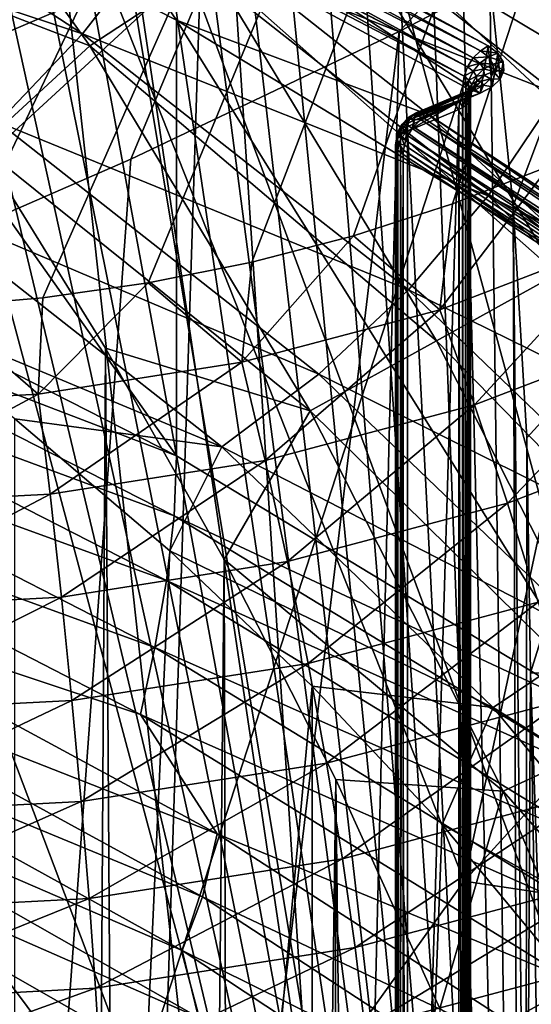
# Model space of a CAD drawing. Header units: metres. Extents: x -109 to 109, y -78 to 121.
# Tile 874 of 1056: x 16.81 to 18.33, y -27.63 to -24.69. Entities that reach past the tile are written whole.
import ezdxf

# ---------------------------------------------------------------- set-up
doc = ezdxf.new("R2010")
doc.units = ezdxf.units.M
doc.layers.add('solid_508554_SW0001', color=7, linetype='CONTINUOUS')

msp = doc.modelspace()

# ---------------------------------------------------------------- linework, layer by layer
at = {"layer": 'solid_508554_SW0001'}
for points in [[(21.195272, -15.767006, -33.620834), (5.75, -25.559151, -28.414259), (5.75, -15.767006, -33.620834)], [(21.195272, -15.767006, -33.620834), (16.246328, -25.559151, -28.414259), (5.75, -25.559151, -28.414259)], [(21.195272, -15.767006, -33.620834), (16.559967, -25.55028, -28.418976), (16.246328, -25.559151, -28.414259)], [(21.195272, -15.767006, -33.620834), (16.875416, -25.523508, -28.43321), (16.559967, -25.55028, -28.418976)], [(21.195272, -15.767006, -33.620834), (17.189466, -25.478918, -28.456921), (16.875416, -25.523508, -28.43321)], [(21.195272, -15.767006, -33.620834), (17.499182, -25.416941, -28.489874), (17.189466, -25.478918, -28.456921)], [(21.195272, -15.767006, -33.620834), (17.802366, -25.338112, -28.531788), (17.499182, -25.416941, -28.489874)], [(21.195272, -15.767006, -33.620834), (18.097937, -25.242777, -28.582478), (17.802366, -25.338112, -28.531788)], [(21.195272, -15.767006, -33.620834), (18.386297, -25.130838, -28.641996), (18.097937, -25.242777, -28.582478)], [(14.749202, -31.574373, -61), (18.302567, -31.574373, -61), (14.813344, -16.964182, -61)], [(18.302567, -31.574373, -61), (15.170912, -17.363575, -61), (14.813344, -16.964182, -61)], [(18.302567, -31.574373, -61), (15.514908, -17.78635, -61), (15.170912, -17.363575, -61)], [(18.302567, -31.574373, -61), (15.844581, -18.232546, -61), (15.514908, -17.78635, -61)], [(18.302567, -31.574373, -61), (16.159182, -18.702185, -61), (15.844581, -18.232546, -61)], [(18.302567, -31.574373, -61), (16.457775, -19.195223, -61), (16.159182, -18.702185, -61)], [(18.302567, -31.574373, -61), (16.73922, -19.711386, -61), (16.457775, -19.195223, -61)], [(18.302567, -31.574373, -61), (17.002136, -20.250053, -61), (16.73922, -19.711386, -61)], [(18.302567, -31.574373, -61), (17.245073, -20.810415, -61), (17.002136, -20.250053, -61)], [(18.302567, -31.574373, -61), (17.466576, -21.391516, -61), (17.245073, -20.810415, -61)], [(18.302567, -31.574373, -61), (17.665234, -21.992289, -61), (17.466576, -21.391516, -61)], [(18.302567, -31.574373, -61), (17.839844, -22.611622, -61), (17.665234, -21.992289, -61)], [(18.302567, -31.574373, -61), (17.989431, -23.248308, -61), (17.839844, -22.611622, -61)], [(18.551504, -22.714123, -1.026166), (17.379122, -23.520947, -2.423625), (18.132528, -35.025974, 6.401438)], [(18.551504, -22.714123, -1.026166), (18.132528, -35.025974, 6.401438), (19.132441, -34.18919, 7.850794)], [(15.361526, -23.12993, 36.47068), (16.176208, -29.305265, 42.174683), (17.972782, -30.030581, 40.9184)], [(16.220146, -23.474487, 35.87389), (15.361526, -23.12993, 36.47068), (17.972782, -30.030581, 40.9184)], [(18.302567, -31.574373, -61), (18.113123, -23.901052, -61), (17.989431, -23.248308, -61)], [(18.969759, -23.390863, -14.314164), (16.897495, -24.138918, -15.609831), (18.133165, -27.263664, -21.022051)], [(18.969759, -23.390863, -14.314164), (18.133165, -27.263664, -21.022051), (19.085489, -26.21608, -19.207582)], [(17.047892, -23.837442, 35.245232), (16.220146, -23.474487, 35.87389), (17.972782, -30.030581, 40.9184)], [(17.379122, -23.520947, -2.423625), (16.066811, -24.271976, -3.724446), (16.986622, -35.814579, 5.03554)], [(17.379122, -23.520947, -2.423625), (16.986622, -35.814579, 5.03554), (18.132528, -35.025974, 6.401438)], [(17.939276, -24.729208, -6.595201), (17.410236, -24.45602, -7.445718), (18.904999, -23.698681, -6.133966)], [(18.707024, -24.331333, -5.906061), (17.939276, -24.729208, -6.595201), (18.904999, -23.698681, -6.133966)], [(17.015638, -24.771803, -75.46801), (16.297213, -24.495714, -75.5), (16.277363, -23.737076, -75.46801)], [(17.015638, -24.771803, -75.46801), (16.277363, -23.737076, -75.46801), (17.376205, -24.534946, -75.371582)], [(17.047892, -23.837442, 35.245232), (17.972782, -30.030581, 40.9184), (19.63987, -30.829468, 39.534691)], [(17.843187, -24.218107, 34.585899), (17.047892, -23.837442, 35.245232), (19.63987, -30.829468, 39.534691)], [(17.194424, -23.828541, 33.611824), (17.090317, -23.918217, 33.543388), (18.514803, -24.695494, 32.197105)], [(17.194424, -23.828541, 33.611824), (18.514803, -24.695494, 32.197105), (18.627588, -24.610552, 32.257343)], [(16.534407, -23.901163, -15.114652), (14.707843, -24.798082, -16.751537), (16.897495, -24.138918, -15.609831)], [(18.04258, -24.09721, -74.995102), (18.333916, -23.905834, -74.723236), (19.053074, -25.096197, -74.723236)], [(18.302567, -31.574373, -61), (18.210079, -24.568443, -61), (18.113123, -23.901052, -61)], [(18.087002, -24.574907, 32.435013), (18.514803, -24.695494, 32.197105), (17.090317, -23.918217, 33.543388)], [(17.548359, -40.58149, 3.166635), (18.707024, -24.331333, -5.906061), (19.439505, -23.91717, -5.188709)], [(19.011023, -39.783382, 4.548999), (17.548359, -40.58149, 3.166635), (19.439505, -23.91717, -5.188709)], [(15.794532, -25.148493, -8.645117), (15.887201, -24.645563, -9.071395), (17.512386, -23.949028, -7.86496)], [(17.410236, -24.45602, -7.445718), (15.794532, -25.148493, -8.645117), (17.512386, -23.949028, -7.86496)], [(15.837372, -25.264112, 34.241272), (17.274578, -25.994383, 32.976406), (15.83738, -23.96508, 33.491264)], [(17.274578, -25.994383, 32.976406), (17.274574, -24.695345, 32.226406), (15.83738, -23.96508, 33.491264)], [(16.81093, -24.017006, 33.401325), (15.83738, -23.96508, 33.491264), (17.274574, -24.695345, 32.226406)], [(15.892375, -24.01857, 29.26539), (16.994146, -24.736498, 28.021902), (15.656201, -24.292091, 29.194477)], [(17.219713, -24.445761, 28.036423), (16.994146, -24.736498, 28.021902), (15.892375, -24.01857, 29.26539)], [(16.81093, -24.017006, 33.401325), (17.274574, -24.695345, 32.226406), (18.027857, -24.977638, 31.737461)], [(18.181068, -24.913359, 31.848795), (16.81093, -24.017006, 33.401325), (18.027857, -24.977638, 31.737461)], [(18.181068, -24.913359, 31.848795), (18.205173, -24.772152, 32.093372), (16.81093, -24.017006, 33.401325)], [(16.950228, -24.112995, 33.24485), (16.81093, -24.017006, 33.401325), (18.205173, -24.772152, 32.093372)], [(17.652105, -24.032413, 33.410545), (17.784168, -24.015579, 33.546978), (19.165596, -24.800383, 32.187656)], [(17.784168, -24.015579, 33.546978), (17.906483, -24.032631, 33.692188), (19.297411, -24.822832, 32.323517)], [(19.165596, -24.800383, 32.187656), (17.784168, -24.015579, 33.546978), (19.297411, -24.822832, 32.323517)], [(19.023275, -24.811388, 32.061317), (18.584085, -24.677486, 32.257339), (17.652105, -24.032413, 33.410545)], [(19.023275, -24.811388, 32.061317), (17.652105, -24.032413, 33.410545), (19.165596, -24.800383, 32.187656)], [(17.906483, -24.032631, 33.692188), (18.014605, -24.082952, 33.840897), (19.413933, -24.877926, 32.463966)], [(19.297411, -24.822832, 32.323517), (17.906483, -24.032631, 33.692188), (19.413933, -24.877926, 32.463966)], [(18.014605, -24.082952, 33.840897), (18.104607, -24.164713, 33.987705), (19.510925, -24.963657, 32.603893)], [(19.413933, -24.877926, 32.463966), (18.014605, -24.082952, 33.840897), (19.510925, -24.963657, 32.603893)], [(17.721016, -24.308443, -75.212791), (18.04258, -24.09721, -74.995102), (18.748142, -25.265125, -74.995102)], [(18.748142, -25.265125, -74.995102), (18.04258, -24.09721, -74.995102), (19.053074, -25.096197, -74.723236)], [(16.897495, -24.138918, -15.609831), (14.707843, -24.798082, -16.751537), (17.357225, -28.344933, -22.894863)], [(16.740431, -24.139069, 33.389908), (16.904512, -24.191235, 33.237907), (18.132557, -24.862801, 32.074741)], [(18.128841, -24.891056, 32.087425), (16.740431, -24.139069, 33.389908), (18.132557, -24.862801, 32.074741)], [(16.740431, -29.162016, 36.289906), (16.740431, -24.139069, 33.389908), (18.128841, -24.891056, 32.087425)], [(16.897495, -24.138918, -15.609831), (17.357225, -28.344933, -22.894863), (18.133165, -27.263664, -21.022051)], [(16.914618, -24.162073, 33.23259), (16.93037, -24.135111, 33.234982), (18.160288, -24.807703, 32.07003)], [(16.93037, -24.135111, 33.234982), (16.950228, -24.112995, 33.24485), (18.181587, -24.786373, 32.078533)], [(18.160288, -24.807703, 32.07003), (16.93037, -24.135111, 33.234982), (18.181587, -24.786373, 32.078533)], [(18.181587, -24.786373, 32.078533), (16.950228, -24.112995, 33.24485), (18.205173, -24.772152, 32.093372)], [(17.413408, -24.133446, 28.012714), (18.409836, -24.915483, 26.658184), (17.219713, -24.445761, 28.036423)], [(18.576471, -24.595446, 26.584503), (18.409836, -24.915483, 26.658184), (17.413408, -24.133446, 28.012714)], [(16.904512, -24.191235, 33.237907), (16.914618, -24.162073, 33.23259), (18.143393, -24.83404, 32.068726)], [(18.143393, -24.83404, 32.068726), (16.914618, -24.162073, 33.23259), (18.160288, -24.807703, 32.07003)], [(18.104607, -24.164713, 33.987705), (18.173218, -24.274942, 34.127277), (19.584866, -25.076914, 32.73822)], [(19.510925, -24.963657, 32.603893), (18.104607, -24.164713, 33.987705), (19.584866, -25.076914, 32.73822)], [(18.132557, -24.862801, 32.074741), (16.904512, -24.191235, 33.237907), (18.143393, -24.83404, 32.068726)], [(18.604519, -24.615755, 33.897156), (17.843187, -24.218107, 34.585899), (19.63987, -30.829468, 39.534691)], [(16.066811, -24.271976, -3.724446), (15.703951, -36.548645, 3.764097), (16.986622, -35.814579, 5.03554)], [(18.173218, -24.274942, 34.127277), (18.604519, -24.615755, 33.897156), (19.330435, -25.029629, 33.180305)], [(19.584866, -25.076914, 32.73822), (18.173218, -24.274942, 34.127277), (19.330435, -25.029629, 33.180305)], [(16.994146, -24.736498, 28.021902), (16.7416, -24.999352, 27.969469), (15.656201, -24.292091, 29.194477)], [(17.376205, -24.534946, -75.371582), (17.721016, -24.308443, -75.212791), (18.411572, -25.451584, -75.212791)], [(18.411572, -25.451584, -75.212791), (17.721016, -24.308443, -75.212791), (18.748142, -25.265125, -74.995102)], [(17.548359, -40.58149, 3.166635), (17.939276, -24.729208, -6.595201), (18.707024, -24.331333, -5.906061)], [(16.303837, -25.473125, -7.883704), (15.794532, -25.148493, -8.645117), (17.410236, -24.45602, -7.445718)], [(17.137711, -25.110044, -7.254829), (16.303837, -25.473125, -7.883704), (17.410236, -24.45602, -7.445718)], [(17.219713, -24.445761, 28.036423), (18.205057, -25.219099, 26.696959), (16.994146, -24.736498, 28.021902)], [(17.939276, -24.729208, -6.595201), (17.137711, -25.110044, -7.254829), (17.410236, -24.45602, -7.445718)], [(18.409836, -24.915483, 26.658184), (18.205057, -25.219099, 26.696959), (17.219713, -24.445761, 28.036423)], [(18.568762, -24.478804, -60.972912), (18.210079, -24.568443, -61), (18.279388, -25.248926, -61)], [(18.568762, -24.478804, -60.972912), (18.279388, -25.248926, -61), (18.669058, -25.55961, -60.972912)], [(17.015638, -24.771803, -75.46801), (16.689121, -25.07082, -75.5), (16.297213, -24.495714, -75.5)], [(17.015638, -24.771803, -75.46801), (17.376205, -24.534946, -75.371582), (18.050673, -25.65152, -75.371582)], [(18.050673, -25.65152, -75.371582), (17.376205, -24.534946, -75.371582), (18.411572, -25.451584, -75.212791)], [(18.087002, -24.574907, 32.435013), (18.777748, -24.988598, 31.718481), (18.514803, -24.695494, 32.197105)], [(18.584085, -24.677486, 32.257339), (18.777748, -24.988598, 31.718481), (18.087002, -24.574907, 32.435013)], [(18.302567, -31.574373, -61), (18.279388, -25.248926, -61), (18.210079, -24.568443, -61)], [(18.577608, -26.785088, 31.606867), (18.577585, -25.486036, 30.856888), (17.274574, -24.695345, 32.226406)], [(18.027857, -24.977638, 31.737461), (17.274574, -24.695345, 32.226406), (18.577585, -25.486036, 30.856888)], [(17.274578, -25.994383, 32.976406), (18.577608, -26.785088, 31.606867), (17.274574, -24.695345, 32.226406)], [(15.952143, -41.312824, 1.899931), (17.137711, -25.110044, -7.254829), (17.939276, -24.729208, -6.595201)], [(17.548359, -40.58149, 3.166635), (15.952143, -41.312824, 1.899931), (17.939276, -24.729208, -6.595201)], [(16.994146, -24.736498, 28.021902), (17.966581, -25.499708, 26.699986), (16.7416, -24.999352, 27.969469)], [(18.205057, -25.219099, 26.696959), (17.966581, -25.499708, 26.699986), (16.994146, -24.736498, 28.021902)], [(17.673277, -25.860594, -75.46801), (16.689121, -25.07082, -75.5), (17.015638, -24.771803, -75.46801)], [(17.673277, -25.860594, -75.46801), (17.015638, -24.771803, -75.46801), (18.050673, -25.65152, -75.371582)], [(18.205513, -24.804991, 32.046284), (18.160288, -24.807703, 32.07003), (18.181587, -24.786373, 32.078533)], [(18.181068, -24.913359, 31.848795), (18.216427, -24.894051, 31.882238), (18.205173, -24.772152, 32.093372)], [(18.181587, -24.786373, 32.078533), (18.205173, -24.772152, 32.093372), (18.233477, -24.794178, 32.055225)], [(18.205513, -24.804991, 32.046284), (18.181587, -24.786373, 32.078533), (18.233477, -24.794178, 32.055225)], [(18.216427, -24.894051, 31.882238), (18.233477, -24.794178, 32.055225), (18.205173, -24.772152, 32.093372)], [(14.707843, -24.798082, -16.751537), (12.416012, -25.363779, -17.731354), (17.357225, -28.344933, -22.894863)], [(18.180267, -24.82325, 32.043106), (18.143393, -24.83404, 32.068726), (18.160288, -24.807703, 32.07003)], [(18.180267, -24.82325, 32.043106), (18.160288, -24.807703, 32.07003), (18.205513, -24.804991, 32.046284)], [(18.180267, -24.82325, 32.043106), (18.205513, -24.804991, 32.046284), (18.218956, -24.826077, 32.009762)], [(18.205513, -24.804991, 32.046284), (18.233477, -24.794178, 32.055225), (18.249372, -24.819117, 32.012032)], [(18.218956, -24.826077, 32.009762), (18.205513, -24.804991, 32.046284), (18.249372, -24.819117, 32.012032)], [(18.216427, -24.894051, 31.882238), (18.240545, -24.870821, 31.922474), (18.233477, -24.794178, 32.055225)], [(18.240545, -24.870821, 31.922474), (18.249372, -24.819117, 32.012032), (18.233477, -24.794178, 32.055225)], [(18.160238, -24.847149, 32.046021), (18.132557, -24.862801, 32.074741), (18.143393, -24.83404, 32.068726)], [(18.160238, -24.847149, 32.046021), (18.143393, -24.83404, 32.068726), (18.180267, -24.82325, 32.043106)], [(18.160238, -24.847149, 32.046021), (18.180267, -24.82325, 32.043106), (18.191492, -24.840855, 32.012611)], [(18.169704, -24.861996, 32.020306), (18.160238, -24.847149, 32.046021), (18.191492, -24.840855, 32.012611)], [(18.169704, -24.861996, 32.020306), (18.191492, -24.840855, 32.012611), (18.193195, -24.859314, 31.980637)], [(18.191492, -24.840855, 32.012611), (18.180267, -24.82325, 32.043106), (18.218956, -24.826077, 32.009762)], [(18.191492, -24.840855, 32.012611), (18.218956, -24.826077, 32.009762), (18.220997, -24.848185, 31.971472)], [(18.193195, -24.859314, 31.980637), (18.191492, -24.840855, 32.012611), (18.220997, -24.848185, 31.971472)], [(18.218956, -24.826077, 32.009762), (18.249372, -24.819117, 32.012032), (18.251783, -24.845261, 31.966747)], [(18.220997, -24.848185, 31.971472), (18.218956, -24.826077, 32.009762), (18.251783, -24.845261, 31.966747)], [(18.220997, -24.848185, 31.971472), (18.251783, -24.845261, 31.966747), (18.240545, -24.870821, 31.922474)], [(18.240545, -24.870821, 31.922474), (18.251783, -24.845261, 31.966747), (18.249372, -24.819117, 32.012032)], [(18.147394, -24.874348, 32.054745), (18.128841, -24.891056, 32.087425), (18.132557, -24.862801, 32.074741)], [(18.147394, -24.874348, 32.054745), (18.138031, -24.897442, 32.076363), (18.128841, -24.891056, 32.087425)], [(18.147394, -24.874348, 32.054745), (18.132557, -24.862801, 32.074741), (18.160238, -24.847149, 32.046021)], [(18.147394, -24.874348, 32.054745), (18.145102, -24.90447, 32.06419), (18.138031, -24.897442, 32.076363)], [(18.155731, -24.887423, 32.032093), (18.145102, -24.90447, 32.06419), (18.147394, -24.874348, 32.054745)], [(18.147394, -24.874348, 32.054745), (18.160238, -24.847149, 32.046021), (18.169704, -24.861996, 32.020306)], [(18.155731, -24.887423, 32.032093), (18.147394, -24.874348, 32.054745), (18.169704, -24.861996, 32.020306)], [(18.155731, -24.887423, 32.032093), (18.169704, -24.861996, 32.020306), (18.171141, -24.877562, 31.993345)], [(18.171141, -24.877562, 31.993345), (18.169704, -24.861996, 32.020306), (18.193195, -24.859314, 31.980637)], [(18.171141, -24.877562, 31.993345), (18.193195, -24.859314, 31.980637), (18.185259, -24.877363, 31.949377)], [(18.185259, -24.877363, 31.949377), (18.193195, -24.859314, 31.980637), (18.211493, -24.869799, 31.934032)], [(18.185259, -24.877363, 31.949377), (18.211493, -24.869799, 31.934032), (18.191095, -24.889441, 31.900013)], [(18.191095, -24.889441, 31.900013), (18.211493, -24.869799, 31.934032), (18.216427, -24.894051, 31.882238)], [(18.193195, -24.859314, 31.980637), (18.220997, -24.848185, 31.971472), (18.211493, -24.869799, 31.934032)], [(18.211493, -24.869799, 31.934032), (18.220997, -24.848185, 31.971472), (18.240545, -24.870821, 31.922474)], [(18.211493, -24.869799, 31.934032), (18.240545, -24.870821, 31.922474), (18.216427, -24.894051, 31.882238)], [(16.740431, -29.162016, 36.289906), (18.128841, -24.891056, 32.087425), (18.128841, -29.914003, 34.987427)], [(18.128841, -29.914003, 34.987427), (18.128841, -24.891056, 32.087425), (18.138031, -24.897442, 32.076363)], [(18.138031, -29.920389, 34.976364), (18.128841, -29.914003, 34.987427), (18.138031, -24.897442, 32.076363)], [(18.138031, -29.920389, 34.976364), (18.138031, -24.897442, 32.076363), (18.145102, -24.90447, 32.06419)], [(18.145102, -29.927418, 34.964191), (18.138031, -29.920389, 34.976364), (18.145102, -24.90447, 32.06419)], [(18.168228, -24.893763, 31.920971), (18.161205, -24.905762, 31.871744), (18.143269, -24.907393, 31.897366)], [(18.150087, -24.906609, 31.943033), (18.168228, -24.893763, 31.920971), (18.143269, -24.907393, 31.897366)], [(18.155731, -24.887423, 32.032093), (18.149881, -24.911966, 32.051208), (18.145102, -24.90447, 32.06419)], [(18.149879, -29.934914, 34.95121), (18.145102, -24.90447, 32.06419), (18.149881, -24.911966, 32.051208)], [(18.149879, -29.934914, 34.95121), (18.145102, -29.927418, 34.964191), (18.145102, -24.90447, 32.06419)], [(18.155731, -24.887423, 32.032093), (18.152248, -24.919743, 32.037739), (18.149881, -24.911966, 32.051208)], [(18.150087, -24.906609, 31.943033), (18.16445, -24.89278, 31.966986), (18.168228, -24.893763, 31.920971)], [(18.151102, -24.914537, 31.985132), (18.16445, -24.89278, 31.966986), (18.150087, -24.906609, 31.943033)], [(18.151102, -24.914537, 31.985132), (18.156996, -24.901133, 32.00835), (18.16445, -24.89278, 31.966986)], [(18.151102, -24.914537, 31.985132), (18.152147, -24.92761, 32.024113), (18.156996, -24.901133, 32.00835)], [(18.156996, -24.901133, 32.00835), (18.152147, -24.92761, 32.024113), (18.152248, -24.919743, 32.037739)], [(18.156996, -24.901133, 32.00835), (18.152248, -24.919743, 32.037739), (18.155731, -24.887423, 32.032093)], [(18.156996, -24.901133, 32.00835), (18.155731, -24.887423, 32.032093), (18.171141, -24.877562, 31.993345)], [(18.156996, -24.901133, 32.00835), (18.171141, -24.877562, 31.993345), (18.16445, -24.89278, 31.966986)], [(18.191095, -24.889441, 31.900013), (18.181068, -24.913359, 31.848795), (18.161205, -24.905762, 31.871744)], [(18.168228, -24.893763, 31.920971), (18.191095, -24.889441, 31.900013), (18.161205, -24.905762, 31.871744)], [(18.16445, -24.89278, 31.966986), (18.185259, -24.877363, 31.949377), (18.168228, -24.893763, 31.920971)], [(18.16445, -24.89278, 31.966986), (18.171141, -24.877562, 31.993345), (18.185259, -24.877363, 31.949377)], [(18.168228, -24.893763, 31.920971), (18.185259, -24.877363, 31.949377), (18.191095, -24.889441, 31.900013)], [(18.191095, -24.889441, 31.900013), (18.216427, -24.894051, 31.882238), (18.181068, -24.913359, 31.848795)], [(17.970253, -24.991489, 31.824728), (18.119917, -24.93684, 31.946503), (18.129042, -24.9181, 31.923128)], [(17.975376, -24.982965, 31.812757), (17.970253, -24.991489, 31.824728), (18.129042, -24.9181, 31.923128)], [(17.98633, -24.973392, 31.792156), (17.975376, -24.982965, 31.812757), (18.129042, -24.9181, 31.923128)], [(17.98633, -24.973392, 31.792156), (18.129042, -24.9181, 31.923128), (18.143269, -24.907393, 31.897366)], [(17.989624, -24.971842, 31.786728), (17.98633, -24.973392, 31.792156), (18.143269, -24.907393, 31.897366)], [(18.007927, -24.97003, 31.760494), (17.989624, -24.971842, 31.786728), (18.143269, -24.907393, 31.897366)], [(18.007927, -24.97003, 31.760494), (18.143269, -24.907393, 31.897366), (18.161205, -24.905762, 31.871744)], [(18.013693, -24.971327, 31.753309), (18.007927, -24.97003, 31.760494), (18.161205, -24.905762, 31.871744)], [(18.013693, -24.971327, 31.753309), (18.161205, -24.905762, 31.871744), (18.181068, -24.913359, 31.848795)], [(18.013693, -24.971327, 31.753309), (18.181068, -24.913359, 31.848795), (18.027857, -24.977638, 31.737461)], [(18.138453, -24.926718, 31.964035), (18.129042, -24.9181, 31.923128), (18.119917, -24.93684, 31.946503)], [(18.138453, -24.926718, 31.964035), (18.119917, -24.93684, 31.946503), (18.12801, -24.956144, 31.974689)], [(18.138453, -24.926718, 31.964035), (18.12801, -24.956144, 31.974689), (18.13736, -24.949818, 31.985649)], [(18.150087, -24.906609, 31.943033), (18.143269, -24.907393, 31.897366), (18.129042, -24.9181, 31.923128)], [(18.138453, -24.926718, 31.964035), (18.150087, -24.906609, 31.943033), (18.129042, -24.9181, 31.923128)], [(18.138453, -24.926718, 31.964035), (18.13736, -24.949818, 31.985649), (18.144609, -24.942835, 31.997742)], [(18.138453, -24.926718, 31.964035), (18.151102, -24.914537, 31.985132), (18.150087, -24.906609, 31.943033)], [(18.138453, -24.926718, 31.964035), (18.144609, -24.942835, 31.997742), (18.151102, -24.914537, 31.985132)], [(18.151102, -24.914537, 31.985132), (18.144609, -24.942835, 31.997742), (18.14958, -24.935371, 32.01067)], [(18.151102, -24.914537, 31.985132), (18.14958, -24.935371, 32.01067), (18.152147, -24.92761, 32.024113)], [(18.152147, -29.950558, 34.924114), (18.152147, -24.92761, 32.024113), (18.14958, -24.935371, 32.01067)], [(18.152248, -29.94269, 34.93774), (18.149879, -29.934914, 34.95121), (18.149881, -24.911966, 32.051208)], [(18.152248, -29.94269, 34.93774), (18.149881, -24.911966, 32.051208), (18.152248, -24.919743, 32.037739)], [(18.152248, -29.94269, 34.93774), (18.152248, -24.919743, 32.037739), (18.152147, -24.92761, 32.024113)], [(18.152147, -29.950558, 34.924114), (18.152248, -29.94269, 34.93774), (18.152147, -24.92761, 32.024113)], [(18.409836, -24.915483, 26.658184), (19.266151, -25.737968, 25.233599), (18.205057, -25.219099, 26.696959)], [(18.119917, -24.93684, 31.946503), (17.963579, -25.025938, 31.853802), (18.116789, -24.96166, 31.965137)], [(17.964334, -25.013145, 31.845375), (17.963579, -25.025938, 31.853802), (18.119917, -24.93684, 31.946503)], [(17.963579, -30.048887, 34.753803), (18.116789, -24.96166, 31.965137), (17.963579, -25.025938, 31.853802)], [(17.963579, -30.048887, 34.753803), (18.116789, -29.984608, 34.865139), (18.116789, -24.96166, 31.965137)], [(17.966568, -25.001621, 31.835649), (17.964334, -25.013145, 31.845375), (18.119917, -24.93684, 31.946503)], [(17.970253, -24.991489, 31.824728), (17.966568, -25.001621, 31.835649), (18.119917, -24.93684, 31.946503)], [(18.12801, -24.956144, 31.974689), (18.119917, -24.93684, 31.946503), (18.116789, -24.96166, 31.965137)], [(18.12801, -29.979092, 34.874691), (18.12801, -24.956144, 31.974689), (18.116789, -24.96166, 31.965137)], [(18.12801, -29.979092, 34.874691), (18.116789, -24.96166, 31.965137), (18.116789, -29.984608, 34.865139)], [(18.13736, -29.972765, 34.885647), (18.13736, -24.949818, 31.985649), (18.12801, -24.956144, 31.974689)], [(18.12801, -29.979092, 34.874691), (18.13736, -29.972765, 34.885647), (18.12801, -24.956144, 31.974689)], [(18.144609, -29.965784, 34.897739), (18.144609, -24.942835, 31.997742), (18.13736, -24.949818, 31.985649)], [(18.13736, -29.972765, 34.885647), (18.144609, -29.965784, 34.897739), (18.13736, -24.949818, 31.985649)], [(18.14958, -29.958319, 34.910667), (18.14958, -24.935371, 32.01067), (18.144609, -24.942835, 31.997742)], [(18.144609, -29.965784, 34.897739), (18.14958, -29.958319, 34.910667), (18.144609, -24.942835, 31.997742)], [(18.14958, -29.958319, 34.910667), (18.152147, -29.950558, 34.924114), (18.14958, -24.935371, 32.01067)], [(17.968121, -24.985104, 31.800453), (17.964016, -24.989523, 31.76898), (17.946098, -25.007032, 31.780945)], [(17.954531, -25.000322, 31.810646), (17.968121, -24.985104, 31.800453), (17.946098, -25.007032, 31.780945)], [(17.961193, -25.005121, 31.742067), (17.946098, -25.007032, 31.780945), (17.964016, -24.989523, 31.76898)], [(17.954531, -25.000322, 31.810646), (17.970253, -24.991489, 31.824728), (17.968121, -24.985104, 31.800453)], [(17.954531, -25.000322, 31.810646), (17.966568, -25.001621, 31.835649), (17.970253, -24.991489, 31.824728)], [(17.984232, -24.992897, 31.732626), (17.961193, -25.005121, 31.742067), (17.964016, -24.989523, 31.76898)], [(17.978092, -25.018932, 31.713497), (17.961193, -25.005121, 31.742067), (17.984232, -24.992897, 31.732626)], [(17.964016, -24.989523, 31.76898), (17.98633, -24.973392, 31.792156), (17.989624, -24.971842, 31.786728)], [(17.964016, -24.989523, 31.76898), (17.989624, -24.971842, 31.786728), (17.987087, -24.977304, 31.759537)], [(17.968121, -24.985104, 31.800453), (17.98633, -24.973392, 31.792156), (17.964016, -24.989523, 31.76898)], [(17.984232, -24.992897, 31.732626), (17.964016, -24.989523, 31.76898), (17.987087, -24.977304, 31.759537)], [(17.968121, -24.985104, 31.800453), (17.975376, -24.982965, 31.812757), (17.98633, -24.973392, 31.792156)], [(17.968121, -24.985104, 31.800453), (17.970253, -24.991489, 31.824728), (17.975376, -24.982965, 31.812757)], [(17.982132, -25.013645, 31.714321), (17.978092, -25.018932, 31.713497), (17.984232, -24.992897, 31.732626)], [(18.004028, -24.991823, 31.722748), (17.982132, -25.013645, 31.714321), (17.984232, -24.992897, 31.732626)], [(19.196732, -25.797161, 30.344801), (17.982132, -25.013645, 31.714321), (18.004028, -24.991823, 31.722748)], [(18.010805, -24.986883, 31.726427), (17.984232, -24.992897, 31.732626), (17.987087, -24.977304, 31.759537)], [(18.004028, -24.991823, 31.722748), (17.984232, -24.992897, 31.732626), (18.010805, -24.986883, 31.726427)], [(17.987087, -24.977304, 31.759537), (17.989624, -24.971842, 31.786728), (18.007927, -24.97003, 31.760494)], [(17.987087, -24.977304, 31.759537), (18.007927, -24.97003, 31.760494), (18.013693, -24.971327, 31.753309)], [(18.010805, -24.986883, 31.726427), (17.987087, -24.977304, 31.759537), (18.013693, -24.971327, 31.753309)], [(19.216518, -25.781614, 30.351749), (18.004028, -24.991823, 31.722748), (18.010805, -24.986883, 31.726427)], [(19.216518, -25.781614, 30.351749), (19.196732, -25.797161, 30.344801), (18.004028, -24.991823, 31.722748)], [(18.010805, -24.986883, 31.726427), (18.013693, -24.971327, 31.753309), (18.027857, -24.977638, 31.737461)], [(19.216518, -25.781614, 30.351749), (18.010805, -24.986883, 31.726427), (18.027857, -24.977638, 31.737461)], [(19.237751, -25.771263, 30.362864), (18.027857, -24.977638, 31.737461), (18.577585, -25.486036, 30.856888)], [(19.216518, -25.781614, 30.351749), (18.027857, -24.977638, 31.737461), (19.237751, -25.771263, 30.362864)], [(16.7416, -24.999352, 27.969469), (17.699585, -25.751219, 26.667196), (16.467554, -25.228615, 27.88026)], [(17.966581, -25.499708, 26.699986), (17.699585, -25.751219, 26.667196), (16.7416, -24.999352, 27.969469)], [(17.946003, -25.01825, 31.82188), (17.930862, -25.052078, 31.808529), (17.943098, -25.037708, 31.833416)], [(17.946003, -25.01825, 31.82188), (17.934748, -25.028448, 31.794483), (17.930862, -25.052078, 31.808529)], [(17.9433, -25.022623, 31.754025), (17.931967, -25.044022, 31.767553), (17.934748, -25.028448, 31.794483)], [(17.94644, -25.045542, 31.732494), (17.931967, -25.044022, 31.767553), (17.9433, -25.022623, 31.754025)], [(17.954531, -25.000322, 31.810646), (17.946098, -25.007032, 31.780945), (17.934748, -25.028448, 31.794483)], [(17.946003, -25.01825, 31.82188), (17.954531, -25.000322, 31.810646), (17.934748, -25.028448, 31.794483)], [(17.9433, -25.022623, 31.754025), (17.934748, -25.028448, 31.794483), (17.946098, -25.007032, 31.780945)], [(17.964334, -25.013145, 31.845375), (17.943098, -25.037708, 31.833416), (17.963579, -25.025938, 31.853802)], [(17.946003, -25.01825, 31.82188), (17.943098, -25.037708, 31.833416), (17.964334, -25.013145, 31.845375)], [(17.961193, -25.005121, 31.742067), (17.9433, -25.022623, 31.754025), (17.946098, -25.007032, 31.780945)], [(17.959984, -25.03034, 31.722315), (17.9433, -25.022623, 31.754025), (17.961193, -25.005121, 31.742067)], [(17.94644, -25.045542, 31.732494), (17.9433, -25.022623, 31.754025), (17.959984, -25.03034, 31.722315)], [(17.946003, -25.01825, 31.82188), (17.966568, -25.001621, 31.835649), (17.954531, -25.000322, 31.810646)], [(17.946003, -25.01825, 31.82188), (17.964334, -25.013145, 31.845375), (17.966568, -25.001621, 31.835649)], [(17.959984, -25.03034, 31.722315), (17.961193, -25.005121, 31.742067), (17.978092, -25.018932, 31.713497)], [(17.959984, -25.03034, 31.722315), (17.978092, -25.018932, 31.713497), (17.965084, -25.040346, 31.713377)], [(19.179741, -25.816845, 30.342491), (17.965084, -25.040346, 31.713377), (17.978092, -25.018932, 31.713497)], [(19.179741, -25.816845, 30.342491), (17.978092, -25.018932, 31.713497), (17.982132, -25.013645, 31.714321)], [(19.196732, -25.797161, 30.344801), (19.179741, -25.816845, 30.342491), (17.982132, -25.013645, 31.714321)], [(17.934748, -25.028448, 31.794483), (17.928087, -25.067633, 31.781586), (17.930862, -25.052078, 31.808529)], [(17.931967, -25.044022, 31.767553), (17.928087, -25.067633, 31.781586), (17.934748, -25.028448, 31.794483)], [(17.931967, -25.044022, 31.767553), (17.935047, -25.082857, 31.755217), (17.928087, -25.067633, 31.781586)], [(17.930862, -30.075026, 34.70853), (17.930862, -25.052078, 31.808529), (17.928087, -25.067633, 31.781586)], [(17.943098, -30.060656, 34.733418), (17.943098, -25.037708, 31.833416), (17.930862, -25.052078, 31.808529)], [(17.930862, -30.075026, 34.70853), (17.943098, -30.060656, 34.733418), (17.930862, -25.052078, 31.808529)], [(17.937943, -25.063437, 31.743706), (17.935047, -25.082857, 31.755217), (17.931967, -25.044022, 31.767553)], [(17.937943, -25.063437, 31.743706), (17.931967, -25.044022, 31.767553), (17.94644, -25.045542, 31.732494)], [(17.937943, -25.063437, 31.743706), (17.94644, -25.045542, 31.732494), (17.954552, -25.068624, 31.719585)], [(17.943098, -25.037708, 31.833416), (17.963579, -30.048887, 34.753803), (17.963579, -25.025938, 31.853802)], [(17.943098, -30.060656, 34.733418), (17.963579, -30.048887, 34.753803), (17.943098, -25.037708, 31.833416)], [(17.94644, -25.045542, 31.732494), (17.959984, -25.03034, 31.722315), (17.958958, -25.054468, 31.715647)], [(17.94644, -25.045542, 31.732494), (17.958958, -25.054468, 31.715647), (17.954552, -25.068624, 31.719585)], [(17.959984, -25.03034, 31.722315), (17.965084, -25.040346, 31.713377), (17.958958, -25.054468, 31.715647)], [(19.166704, -25.839325, 30.344976), (17.958958, -25.054468, 31.715647), (17.965084, -25.040346, 31.713377)], [(19.179741, -25.816845, 30.342491), (19.166704, -25.839325, 30.344976), (17.965084, -25.040346, 31.713377)], [(16.689121, -25.07082, -75.5), (16.928085, -47.618397, -75.5), (16.643063, -47.821289, -75.5)], [(16.689121, -25.07082, -75.5), (17.062792, -25.673544, -75.5), (16.928085, -47.618397, -75.5)], [(17.673277, -25.860594, -75.46801), (17.062792, -25.673544, -75.5), (16.689121, -25.07082, -75.5)], [(17.928087, -30.09058, 34.681587), (17.928087, -25.067633, 31.781586), (17.935047, -25.082857, 31.755217)], [(17.928087, -30.09058, 34.681587), (17.930862, -30.075026, 34.70853), (17.928087, -25.067633, 31.781586)], [(17.937943, -25.063437, 31.743706), (17.950979, -25.096216, 31.732077), (17.935047, -25.082857, 31.755217)], [(17.937943, -25.063437, 31.743706), (17.951883, -25.082582, 31.725079), (17.950979, -25.096216, 31.732077)], [(17.937943, -25.063437, 31.743706), (17.954552, -25.068624, 31.719585), (17.951883, -25.082582, 31.725079)], [(19.158508, -25.863068, 30.352087), (17.951883, -25.082582, 31.725079), (17.954552, -25.068624, 31.719585)], [(19.158508, -25.863068, 30.352087), (17.954552, -25.068624, 31.719585), (17.958958, -25.054468, 31.715647)], [(19.166704, -25.839325, 30.344976), (19.158508, -25.863068, 30.352087), (17.958958, -25.054468, 31.715647)], [(15.952143, -41.312824, 1.899931), (16.303837, -25.473125, -7.883704), (17.137711, -25.110044, -7.254829)], [(17.935047, -30.105804, 34.655216), (17.928087, -30.09058, 34.681587), (17.935047, -25.082857, 31.755217)], [(17.935047, -30.105804, 34.655216), (17.935047, -25.082857, 31.755217), (17.950979, -25.096216, 31.732077)], [(17.935047, -30.105804, 34.655216), (17.950979, -25.096216, 31.732077), (17.950979, -30.119164, 34.632076)], [(17.951883, -25.082582, 31.725079), (19.155714, -25.886457, 30.36334), (17.950979, -25.096216, 31.732077)], [(17.950979, -30.119164, 34.632076), (17.950979, -25.096216, 31.732077), (19.155714, -25.886457, 30.36334)], [(19.158508, -25.863068, 30.352087), (19.155714, -25.886457, 30.36334), (17.951883, -25.082582, 31.725079)], [(18.059919, -25.559088, -28.441481), (18.097937, -25.242777, -28.582478), (18.386297, -25.130838, -28.641996)], [(18.059919, -25.559088, -28.441481), (18.386297, -25.130838, -28.641996), (18.625332, -25.342251, -28.556776)], [(16.293711, -25.502497, 27.61198), (16.467554, -25.228615, 27.88026), (17.409859, -25.968174, 26.599304)], [(17.699585, -25.751219, 26.667196), (17.409859, -25.968174, 26.599304), (16.467554, -25.228615, 27.88026)], [(18.205057, -25.219099, 26.696959), (19.051849, -26.032436, 25.288219), (17.966581, -25.499708, 26.699986)], [(19.266151, -25.737968, 25.233599), (19.051849, -26.032436, 25.288219), (18.205057, -25.219099, 26.696959)], [(18.059919, -25.559088, -28.441481), (17.802366, -25.338112, -28.531788), (18.097937, -25.242777, -28.582478)], [(18.316841, -29.108295, -61), (18.320045, -25.940769, -61), (18.279388, -25.248926, -61)], [(18.669058, -25.55961, -60.972912), (18.279388, -25.248926, -61), (18.320045, -25.940769, -61)], [(18.302567, -31.574373, -61), (18.316841, -29.108295, -61), (18.279388, -25.248926, -61)], [(15.831263, -25.443348, 34.321007), (17.274578, -25.994383, 32.976406), (15.837372, -25.264112, 34.241272)], [(17.469212, -25.715914, -28.358095), (17.499182, -25.416941, -28.489874), (17.802366, -25.338112, -28.531788)], [(17.469212, -25.715914, -28.358095), (17.802366, -25.338112, -28.531788), (18.059919, -25.559088, -28.441481)], [(18.059919, -25.559088, -28.441481), (18.625332, -25.342251, -28.556776), (18.163609, -25.84297, -28.371567)], [(18.625332, -25.342251, -28.556776), (18.761639, -25.613628, -28.493509), (18.163609, -25.84297, -28.371567)], [(12.416012, -25.363779, -17.731354), (10.037925, -25.832079, -18.542471), (17.357225, -28.344933, -22.894863)], [(17.469212, -25.715914, -28.358095), (17.189466, -25.478918, -28.456921), (17.499182, -25.416941, -28.489874)], [(17.267433, -26.173725, 33.055958), (15.831263, -25.443348, 34.321007), (15.811496, -25.635702, 34.363392)], [(17.267433, -26.173725, 33.055958), (17.274578, -25.994383, 32.976406), (15.831263, -25.443348, 34.321007)], [(18.050673, -25.65152, -75.371582), (18.411572, -25.451584, -75.212791), (19.015619, -26.640368, -75.212791)], [(16.861593, -25.811127, -28.30747), (16.875416, -25.523508, -28.43321), (17.189466, -25.478918, -28.456921)], [(16.861593, -25.811127, -28.30747), (17.189466, -25.478918, -28.456921), (17.469212, -25.715914, -28.358095)], [(16.791769, -25.884678, 26.950024), (16.293711, -25.502497, 27.61198), (17.409859, -25.968174, 26.599304)], [(17.966581, -25.499708, 26.699986), (18.802282, -26.302389, 25.3097), (17.699585, -25.751219, 26.667196)], [(19.051849, -26.032436, 25.288219), (18.802282, -26.302389, 25.3097), (17.966581, -25.499708, 26.699986)], [(16.246328, -25.843204, -28.290413), (16.559967, -25.55028, -28.418976), (16.861593, -25.811127, -28.30747)], [(16.861593, -25.811127, -28.30747), (16.559967, -25.55028, -28.418976), (16.875416, -25.523508, -28.43321)], [(17.469212, -25.715914, -28.358095), (18.059919, -25.559088, -28.441481), (17.539125, -26.00877, -28.283409)], [(18.059919, -25.559088, -28.441481), (18.163609, -25.84297, -28.371567), (17.539125, -26.00877, -28.283409)], [(18.669058, -25.55961, -60.972912), (18.320045, -25.940769, -61), (18.331123, -26.642216, -61)], [(18.669058, -25.55961, -60.972912), (18.331123, -26.642216, -61), (18.698147, -26.644341, -60.972912)], [(17.244551, -26.366234, 33.098072), (15.811496, -25.635702, 34.363392), (15.78186, -25.835054, 34.364166)], [(17.267433, -26.173725, 33.055958), (15.811496, -25.635702, 34.363392), (17.244551, -26.366234, 33.098072)], [(18.163609, -25.84297, -28.371567), (18.761639, -25.613628, -28.493509), (18.262251, -26.136175, -28.348585)], [(18.761639, -25.613628, -28.493509), (18.89131, -25.894941, -28.476852), (18.262251, -26.136175, -28.348585)], [(17.673277, -25.860594, -75.46801), (18.050673, -25.65152, -75.371582), (18.64126, -26.813835, -75.371582)], [(18.64126, -26.813835, -75.371582), (18.050673, -25.65152, -75.371582), (19.015619, -26.640368, -75.212791)], [(17.062792, -25.673544, -75.5), (17.204403, -47.396595, -75.5), (16.928085, -47.618397, -75.5)], [(17.062792, -25.673544, -75.5), (17.416969, -26.303656, -75.5), (17.204403, -47.396595, -75.5)], [(17.673277, -25.860594, -75.46801), (17.416969, -26.303656, -75.5), (17.062792, -25.673544, -75.5)], [(16.861593, -25.811127, -28.30747), (17.469212, -25.715914, -28.358095), (16.896984, -26.10939, -28.229908)], [(17.469212, -25.715914, -28.358095), (17.539125, -26.00877, -28.283409), (16.896984, -26.10939, -28.229908)], [(17.699585, -25.751219, 26.667196), (18.522865, -26.541971, 25.297571), (17.409859, -25.968174, 26.599304)], [(18.802282, -26.302389, 25.3097), (18.522865, -26.541971, 25.297571), (17.699585, -25.751219, 26.667196)], [(16.246328, -25.843204, -28.290413), (16.861593, -25.811127, -28.30747), (16.24633, -26.143307, -28.211874)], [(16.861593, -25.811127, -28.30747), (16.896984, -26.10939, -28.229908), (16.24633, -26.143307, -28.211874)], [(10.037925, -25.832079, -18.542471), (7.590104, -26.199728, -19.17926), (17.357225, -28.344933, -22.894863)], [(17.209894, -26.566097, 33.097961), (15.78186, -25.835054, 34.364166), (15.745171, -26.034592, 34.321812)], [(17.244551, -26.366234, 33.098072), (15.78186, -25.835054, 34.364166), (17.209894, -26.566097, 33.097961)], [(17.539125, -26.00877, -28.283409), (18.163609, -25.84297, -28.371567), (17.605637, -26.310514, -28.255888)], [(18.163609, -25.84297, -28.371567), (18.262251, -26.136175, -28.348585), (17.605637, -26.310514, -28.255888)], [(18.249792, -26.995234, -75.46801), (17.416969, -26.303656, -75.5), (17.673277, -25.860594, -75.46801)], [(18.249792, -26.995234, -75.46801), (17.673277, -25.860594, -75.46801), (18.64126, -26.813835, -75.371582)], [(17.254055, -26.278004, 26.268764), (16.791769, -25.884678, 26.950024), (17.409859, -25.968174, 26.599304)], [(16.791792, -36.370705, 33.004089), (16.791769, -25.884678, 26.950024), (17.254055, -26.278004, 26.268764)], [(19.155714, -30.909405, 33.26334), (17.950979, -30.119164, 34.632076), (19.155714, -25.886457, 30.36334)], [(18.262251, -26.136175, -28.348585), (18.89131, -25.894941, -28.476852), (18.35347, -26.431654, -28.373087)], [(18.316841, -29.108295, -61), (18.331123, -26.642216, -61), (18.320045, -25.940769, -61)], [(17.254055, -26.278004, 26.268764), (17.409859, -25.968174, 26.599304), (18.219662, -26.745983, 25.2521)], [(18.522865, -26.541971, 25.297571), (18.219662, -26.745983, 25.2521), (17.409859, -25.968174, 26.599304)], [(16.896984, -26.10939, -28.229908), (17.539125, -26.00877, -28.283409), (16.930655, -26.416281, -28.199652)], [(17.539125, -26.00877, -28.283409), (17.605637, -26.310514, -28.255888), (16.930655, -26.416281, -28.199652)], [(17.267433, -26.173725, 33.055958), (18.577608, -26.785088, 31.606867), (17.274578, -25.994383, 32.976406)], [(17.209894, -26.566097, 33.097961), (15.745171, -26.034592, 34.321812), (17.166475, -26.766672, 33.05381)], [(17.166475, -26.766672, 33.05381), (15.745171, -26.034592, 34.321812), (16.052139, -26.396166, 33.944309)], [(16.896984, -26.10939, -28.229908), (16.930655, -26.416281, -28.199652), (16.24633, -26.451944, -28.180687)], [(16.24633, -26.143307, -28.211874), (16.896984, -26.10939, -28.229908), (16.24633, -26.451944, -28.180687)], [(17.605637, -26.310514, -28.255888), (18.262251, -26.136175, -28.348585), (17.667143, -26.613888, -28.276192)], [(18.262251, -26.136175, -28.348585), (18.35347, -26.431654, -28.373087), (17.667143, -26.613888, -28.276192)], [(18.569334, -26.964523, 31.686255), (17.267433, -26.173725, 33.055958), (17.244551, -26.366234, 33.098072)], [(18.569334, -26.964523, 31.686255), (18.577608, -26.785088, 31.606867), (17.267433, -26.173725, 33.055958)], [(7.590104, -26.199728, -19.17926), (5.089554, -26.464174, -19.637295), (17.357225, -28.344933, -22.894863)], [(19.158987, -27.417555, -21.410034), (19.085489, -26.21608, -19.207582), (18.133165, -27.263664, -21.022051)], [(16.791792, -36.370705, 33.004089), (17.254055, -26.278004, 26.268764), (17.679455, -26.681524, 25.569845)], [(17.679455, -26.681524, 25.569845), (17.254055, -26.278004, 26.268764), (18.219662, -26.745983, 25.2521)], [(16.930655, -26.416281, -28.199652), (17.605637, -26.310514, -28.255888), (16.96179, -26.724411, -28.217426)], [(17.605637, -26.310514, -28.255888), (17.667143, -26.613888, -28.276192), (16.96179, -26.724411, -28.217426)], [(17.416969, -26.303656, -75.5), (17.470934, -47.156013, -75.5), (17.204403, -47.396595, -75.5)], [(17.416969, -26.303656, -75.5), (17.750187, -26.960638, -75.5), (17.470934, -47.156013, -75.5)], [(18.249792, -26.995234, -75.46801), (17.750187, -26.960638, -75.5), (17.416969, -26.303656, -75.5)], [(18.543114, -27.157135, 31.728193), (17.244551, -26.366234, 33.098072), (17.209894, -26.566097, 33.097961)], [(18.569334, -26.964523, 31.686255), (17.244551, -26.366234, 33.098072), (18.543114, -27.157135, 31.728193)], [(17.395416, -27.122116, 32.686928), (16.052139, -26.396166, 33.944309), (16.017448, -26.581066, 33.80875)], [(17.166475, -26.766672, 33.05381), (16.052139, -26.396166, 33.944309), (17.395416, -27.122116, 32.686928)], [(16.930655, -26.416281, -28.199652), (16.96179, -26.724411, -28.217426), (16.24633, -26.761694, -28.197601)], [(16.24633, -26.451944, -28.180687), (16.930655, -26.416281, -28.199652), (16.24633, -26.761694, -28.197601)], [(17.667143, -26.613888, -28.276192), (18.35347, -26.431654, -28.373087), (17.722168, -26.911592, -28.343834)], [(18.35347, -26.431654, -28.373087), (18.435076, -26.722294, -28.444487), (17.722168, -26.911592, -28.343834)], [(-5.089554, -26.464174, -19.637295), (-17.357225, -28.344933, -22.894863), (17.357225, -28.344933, -22.894863)], [(-2.553647, -26.623581, -19.913393), (-5.089554, -26.464174, -19.637295), (17.357225, -28.344933, -22.894863)], [(5.089554, -26.464174, -19.637295), (2.553647, -26.623581, -19.913393), (17.357225, -28.344933, -22.894863)], [(18.522865, -26.541971, 25.297571), (19.205175, -27.365593, 23.871017), (18.219662, -26.745983, 25.2521)], [(18.502995, -27.357439, 31.72732), (17.209894, -26.566097, 33.097961), (17.166475, -26.766672, 33.05381)], [(18.543114, -27.157135, 31.728193), (17.209894, -26.566097, 33.097961), (18.502995, -27.357439, 31.72732)], [(17.351454, -27.31036, 32.545578), (16.017448, -26.581066, 33.80875), (15.967376, -26.738302, 33.649929)], [(17.395416, -27.122116, 32.686928), (16.017448, -26.581066, 33.80875), (17.351454, -27.31036, 32.545578)], [(0, -26.67684, -20.00564), (-2.553647, -26.623581, -19.913393), (17.357225, -28.344933, -22.894863)], [(2.553647, -26.623581, -19.913393), (0, -26.67684, -20.00564), (17.357225, -28.344933, -22.894863)], [(16.96179, -26.724411, -28.217426), (17.667143, -26.613888, -28.276192), (16.989645, -27.026371, -28.282804)], [(17.667143, -26.613888, -28.276192), (17.722168, -26.911592, -28.343834), (16.989645, -27.026371, -28.282804)], [(18.414772, -31.578739, -60.997478), (18.331123, -26.642216, -61), (18.316841, -29.108295, -61)], [(18.414772, -31.578739, -60.997478), (18.500006, -31.574242, -60.999771), (18.331123, -26.642216, -61)], [(18.698147, -26.644341, -60.972912), (18.331123, -26.642216, -61), (18.500006, -31.574242, -60.999771)], [(17.679468, -37.167545, 31.62392), (16.791792, -36.370705, 33.004089), (17.679455, -26.681524, 25.569845)], [(18.067192, -27.094505, 24.854542), (17.679455, -26.681524, 25.569845), (18.219662, -26.745983, 25.2521)], [(17.679468, -37.167545, 31.62392), (17.679455, -26.681524, 25.569845), (18.067192, -27.094505, 24.854542)], [(16.96179, -26.724411, -28.217426), (16.989645, -27.026371, -28.282804), (16.24633, -27.0651, -28.262211)], [(16.24633, -26.761694, -28.197601), (16.96179, -26.724411, -28.217426), (16.24633, -27.0651, -28.262211)], [(17.722168, -26.911592, -28.343834), (18.435076, -26.722294, -28.444487), (17.769384, -27.196465, -28.457188)], [(18.435076, -26.722294, -28.444487), (18.505102, -27.001104, -28.561062), (17.769384, -27.196465, -28.457188)], [(17.291046, -27.470032, 32.382538), (15.967376, -26.738302, 33.649929), (16.026367, -26.923861, 33.366505)], [(17.351454, -27.31036, 32.545578), (15.967376, -26.738302, 33.649929), (17.291046, -27.470032, 32.382538)], [(18.067192, -27.094505, 24.854542), (18.219662, -26.745983, 25.2521), (18.890802, -27.556122, 23.848898)], [(19.205175, -27.365593, 23.871017), (18.890802, -27.556122, 23.848898), (18.219662, -26.745983, 25.2521)], [(18.502995, -27.357439, 31.72732), (17.166475, -26.766672, 33.05381), (18.45215, -27.558966, 31.681519)], [(18.45215, -27.558966, 31.681519), (17.166475, -26.766672, 33.05381), (17.395416, -27.122116, 32.686928)], [(18.249792, -26.995234, -75.46801), (18.64126, -26.813835, -75.371582), (19.148106, -28.014532, -75.371582)], [(15.901507, -27.039339, 33.166489), (17.33975, -27.669727, 32.074627), (16.026367, -26.923861, 33.366505)], [(17.291046, -27.470032, 32.382538), (16.026367, -26.923861, 33.366505), (17.33975, -27.669727, 32.074627)], [(16.989645, -27.026371, -28.282804), (17.722168, -26.911592, -28.343834), (17.013548, -27.314894, -28.394217)], [(17.722168, -26.911592, -28.343834), (17.769384, -27.196465, -28.457188), (17.013548, -27.314894, -28.394217)], [(17.750187, -26.960638, -75.5), (17.726482, -46.897018, -75.5), (17.470934, -47.156013, -75.5)], [(17.750187, -26.960638, -75.5), (17.969843, -46.620106, -75.5), (17.726482, -46.897018, -75.5)], [(17.750187, -26.960638, -75.5), (18.060884, -27.643759, -75.5), (17.969843, -46.620106, -75.5)], [(18.249792, -26.995234, -75.46801), (18.060884, -27.643759, -75.5), (17.750187, -26.960638, -75.5)], [(17.769384, -27.196465, -28.457188), (18.505102, -27.001104, -28.561062), (17.807657, -27.461651, -28.613523)], [(18.505102, -27.001104, -28.561062), (18.561867, -27.261377, -28.720011), (17.807657, -27.461651, -28.613523)], [(18.745058, -28.168438, -75.46801), (18.060884, -27.643759, -75.5), (18.249792, -26.995234, -75.46801)], [(18.745058, -28.168438, -75.46801), (18.249792, -26.995234, -75.46801), (19.148106, -28.014532, -75.371582)], [(15.901505, -33.967541, 37.166492), (17.200308, -34.710842, 35.879059), (15.901507, -27.039339, 33.166489)], [(15.901507, -27.039339, 33.166489), (17.200287, -27.782629, 31.879076), (17.33975, -27.669727, 32.074627)], [(17.200308, -34.710842, 35.879059), (17.200287, -27.782629, 31.879076), (15.901507, -27.039339, 33.166489)], [(16.989645, -27.026371, -28.282804), (17.013548, -27.314894, -28.394217), (16.24633, -27.354866, -28.372963)], [(16.24633, -27.0651, -28.262211), (16.989645, -27.026371, -28.282804), (16.24633, -27.354866, -28.372963)], [(17.679468, -37.167545, 31.62392), (18.067192, -27.094505, 24.854542), (18.416309, -27.515926, 24.124619)], [(18.416309, -27.515926, 24.124619), (18.067192, -27.094505, 24.854542), (18.890802, -27.556122, 23.848898)], [(18.60783, -27.903536, 31.333469), (17.395416, -27.122116, 32.686928), (17.351454, -27.31036, 32.545578)], [(18.45215, -27.558966, 31.681519), (17.395416, -27.122116, 32.686928), (18.60783, -27.903536, 31.333469)], [(17.013548, -27.314894, -28.394217), (17.769384, -27.196465, -28.457188), (17.032923, -27.583042, -28.548979)], [(17.769384, -27.196465, -28.457188), (17.807657, -27.461651, -28.613523), (17.032923, -27.583042, -28.548979)], [(19.158987, -27.417555, -21.410034), (18.133165, -27.263664, -21.022051), (17.357225, -28.344933, -22.894863)], [(17.807657, -27.461651, -28.613523), (18.561867, -27.261377, -28.720011), (17.836067, -27.700773, -28.809084)], [(18.561867, -27.261377, -28.720011), (18.604, -27.496853, -28.917509), (17.836067, -27.700773, -28.809084)], [(18.553102, -28.09507, 31.18642), (17.351454, -27.31036, 32.545578), (17.291046, -27.470032, 32.382538)], [(18.60783, -27.903536, 31.333469), (17.351454, -27.31036, 32.545578), (18.553102, -28.09507, 31.18642)], [(17.013548, -27.314894, -28.394217), (17.032923, -27.583042, -28.548979), (16.24633, -27.62402, -28.527189)], [(16.24633, -27.354866, -28.372963), (17.013548, -27.314894, -28.394217), (16.24633, -27.62402, -28.527189)], [(18.412506, -28.457582, -23.211414), (19.158987, -27.417555, -21.410034), (17.357225, -28.344933, -22.894863)], [(15.138604, -27.454241, 39.485985), (16.819939, -28.133032, 38.310284), (15.151778, -27.464504, 39.512478)], [(16.801495, -28.131216, 38.285038), (16.819939, -28.133032, 38.310284), (15.138604, -27.454241, 39.485985)], [(15.151778, -27.464504, 39.512478), (16.834576, -28.143885, 38.335754), (15.160235, -27.48295, 39.536331)], [(16.819939, -28.133032, 38.310284), (16.834576, -28.143885, 38.335754), (15.151778, -27.464504, 39.512478)], [(15.160235, -27.48295, 39.536331), (16.843971, -28.16271, 38.358952), (16.391088, -27.991642, 38.717052)], [(16.834576, -28.143885, 38.335754), (16.843971, -28.16271, 38.358952), (15.160235, -27.48295, 39.536331)], [(17.032923, -27.583042, -28.548979), (17.807657, -27.461651, -28.613523), (17.047304, -27.824362, -28.74337)], [(17.807657, -27.461651, -28.613523), (17.836067, -27.700773, -28.809084), (17.047304, -27.824362, -28.74337)], [(18.481058, -28.257065, 31.019358), (17.291046, -27.470032, 32.382538), (17.33975, -27.669727, 32.074627)], [(18.553102, -28.09507, 31.18642), (17.291046, -27.470032, 32.382538), (18.481058, -28.257065, 31.019358)], [(18.416317, -38.001945, 30.178698), (17.679468, -37.167545, 31.62392), (18.416309, -27.515926, 24.124619)], [(17.836067, -27.700773, -28.809084), (18.604, -27.496853, -28.917509), (17.853931, -27.908079, -29.03916)], [(18.604, -27.496853, -28.917509), (18.630493, -27.701864, -29.148806), (17.853931, -27.908079, -29.03916)], [(17.032923, -27.583042, -28.548979), (17.047304, -27.824362, -28.74337), (16.24633, -27.866087, -28.721184)], [(16.24633, -27.62402, -28.527189), (17.032923, -27.583042, -28.548979), (16.24633, -27.866087, -28.721184)]]:
    msp.add_3dface(points, dxfattribs=at)

doc.saveas('drawing.dxf')
